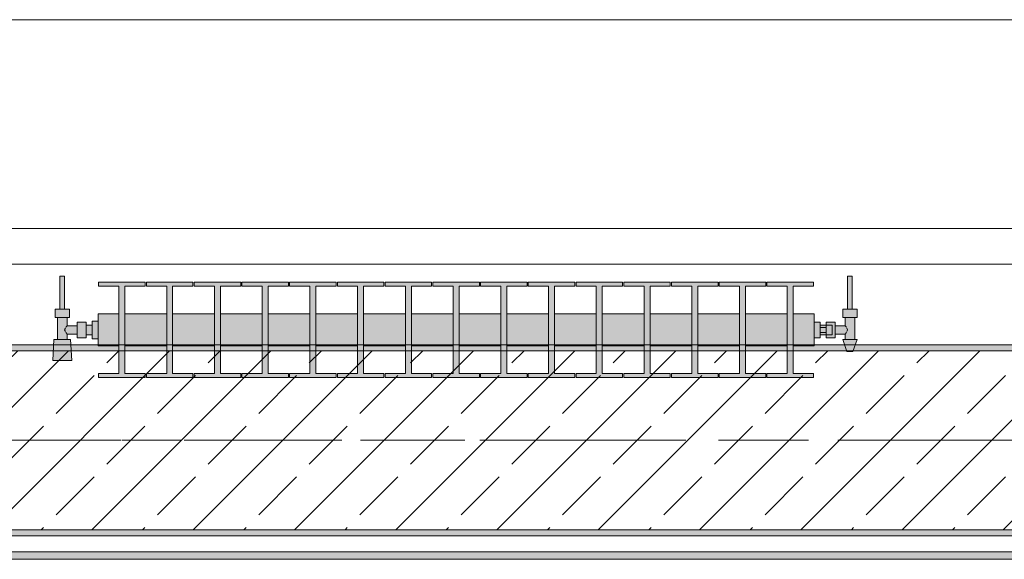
# Model space of a CAD drawing. Header units: metres. Extents: x -3.6 to 84.5, y -11 to 16.8.
# Tile 356 of 361: x 59.209 to 60.859, y 12.95 to 13.855. Entities that reach past the tile are written whole.
import ezdxf

# ---------------------------------------------------------------- set-up
doc = ezdxf.new("R2010")
doc.units = ezdxf.units.M
doc.header["$MEASUREMENT"] = 0
doc.linetypes.add('Achse', pattern=[0.2, 0.1, -0.05, 0, -0.05])
doc.linetypes.add('Strichlinie doppelt', pattern=[0.546806, 0.264583, -0.105833, 0.070556, -0.105833])
for name, color, linetype in [('451 - Universal.Achsen Raster', 7, 'Continuous'), ('604 - Struktur.Wand Aussen', 7, 'Continuous'), ('608 - Struktur.Träger', 7, 'Continuous'), ('801 - HKLSE.Heizung_ Klima_ Lüftung', 7, 'Continuous'), ('Neubau_653 - Abdeckung.TB Verkofferung', 7, 'Continuous')]:
    doc.layers.add(name, color=color, linetype=linetype)
pattern_1 = [(45, (0, 0), (-0.01767767, 0.01767767), [0, -0.025])]

msp = doc.modelspace()

# ---------------------------------------------------------------- hatches: boundary and pattern name
at = {"layer": '608 - Struktur.Träger', "linetype": 'Continuous', "lineweight": 0, "true_color": 0x000000}
h = msp.add_hatch(dxfattribs=at)
h.set_pattern_fill('Beton__Stahlbeton_0001', color=18, style=0, pattern_type=2)
h.set_pattern_definition([(45, (0, 0), (-0.08485281, 0.08485281), []), (45, (-0.04243, 0.04243), (-0.08485281, 0.08485281), [0.09, -0.03])])
h.paths.add_polyline_path([(50.78, 13), (51.09, 13), (54.37, 13), (54.69, 13), (57.97, 13), (58.29, 13), (61.57, 13), (61.88, 13), (61.88, 13.3), (61.57, 13.3), (58.29, 13.3), (57.97, 13.3), (54.69, 13.3), (54.37, 13.3), (51.09, 13.3), (50.78, 13.3)])
h = msp.add_hatch(dxfattribs=at)
h.set_pattern_fill('Gips_0001', color=18, style=0, pattern_type=2)
h.set_pattern_definition(pattern_1)
h.paths.add_polyline_path([(61.57, 13.31), (58.29, 13.31), (58.29, 13.3), (61.57, 13.3)])
h = msp.add_hatch(dxfattribs=at)
h.set_pattern_fill('Gips_0001', color=18, style=0, pattern_type=2)
h.set_pattern_definition(pattern_1)
h.paths.add_polyline_path([(58.29, 13), (58.29, 12.99), (61.57, 12.99), (61.57, 13)])
at = {"layer": '801 - HKLSE.Heizung_ Klima_ Lüftung', "linetype": 'Continuous', "lineweight": 0, "true_color": 0x3a3a3a}
for points in [[(59.34, 13.3203), (59.34, 13.3497), (59.33, 13.3497), (59.33, 13.343), (59.32, 13.343), (59.32, 13.348), (59.305, 13.348), (59.305, 13.342), (59.288, 13.342), (59.288, 13.356), (59.292, 13.356), (59.292, 13.37), (59.284, 13.37), (59.284, 13.425), (59.276, 13.425), (59.276, 13.37), (59.268, 13.37), (59.268, 13.356), (59.272, 13.356), (59.272, 13.319), (59.266, 13.319), (59.264, 13.284), (59.296, 13.284), (59.294, 13.319), (59.288, 13.319), (59.288, 13.328), (59.305, 13.328), (59.305, 13.322), (59.32, 13.322), (59.32, 13.327), (59.33, 13.327), (59.33, 13.3203)], [(59.34, 13.3617), (59.34, 13.3083), (59.375, 13.3083), (59.375, 13.2617), (59.341, 13.2617), (59.341, 13.255), (59.419, 13.255), (59.419, 13.2617), (59.385, 13.2617), (59.385, 13.3083), (59.455, 13.3083), (59.455, 13.2617), (59.421, 13.2617), (59.421, 13.255), (59.499, 13.255), (59.499, 13.2617), (59.465, 13.2617), (59.465, 13.3083), (59.535, 13.3083), (59.535, 13.2617), (59.501, 13.2617), (59.501, 13.255), (59.579, 13.255), (59.579, 13.2617), (59.545, 13.2617), (59.545, 13.3083), (59.615, 13.3083), (59.615, 13.2617), (59.581, 13.2617), (59.581, 13.255), (59.659, 13.255), (59.659, 13.2617), (59.625, 13.2617), (59.625, 13.3083), (59.695, 13.3083), (59.695, 13.2617), (59.661, 13.2617), (59.661, 13.255), (59.739, 13.255), (59.739, 13.2617), (59.705, 13.2617), (59.705, 13.3083), (59.775, 13.3083), (59.775, 13.2617), (59.741, 13.2617), (59.741, 13.255), (59.819, 13.255), (59.819, 13.2617), (59.785, 13.2617), (59.785, 13.3083), (59.855, 13.3083), (59.855, 13.2617), (59.821, 13.2617), (59.821, 13.255), (59.899, 13.255), (59.899, 13.2617), (59.865, 13.2617), (59.865, 13.3083), (59.935, 13.3083), (59.935, 13.2617), (59.901, 13.2617), (59.901, 13.255), (59.979, 13.255), (59.979, 13.2617), (59.945, 13.2617), (59.945, 13.3083), (60.015, 13.3083), (60.015, 13.2617), (59.981, 13.2617), (59.981, 13.255), (60.059, 13.255), (60.059, 13.2617), (60.025, 13.2617), (60.025, 13.3083), (60.095, 13.3083), (60.095, 13.2617), (60.061, 13.2617), (60.061, 13.255), (60.139, 13.255), (60.139, 13.2617), (60.105, 13.2617), (60.105, 13.3083), (60.175, 13.3083), (60.175, 13.2617), (60.141, 13.2617), (60.141, 13.255), (60.219, 13.255), (60.219, 13.2617), (60.185, 13.2617), (60.185, 13.3083), (60.255, 13.3083), (60.255, 13.2617), (60.221, 13.2617), (60.221, 13.255), (60.299, 13.255), (60.299, 13.2617), (60.265, 13.2617), (60.265, 13.3083), (60.335, 13.3083), (60.335, 13.2617), (60.301, 13.2617), (60.301, 13.255), (60.379, 13.255), (60.379, 13.2617), (60.345, 13.2617), (60.345, 13.3083), (60.415, 13.3083), (60.415, 13.2617), (60.381, 13.2617), (60.381, 13.255), (60.459, 13.255), (60.459, 13.2617), (60.425, 13.2617), (60.425, 13.3083), (60.495, 13.3083), (60.495, 13.2617), (60.461, 13.2617), (60.461, 13.255), (60.539, 13.255), (60.539, 13.2617), (60.505, 13.2617), (60.505, 13.3083), (60.54, 13.3083), (60.54, 13.3617), (60.505, 13.3617), (60.505, 13.4083), (60.539, 13.4083), (60.539, 13.415), (60.461, 13.415), (60.461, 13.4083), (60.495, 13.4083), (60.495, 13.3617), (60.425, 13.3617), (60.425, 13.4083), (60.459, 13.4083), (60.459, 13.415), (60.381, 13.415), (60.381, 13.4083), (60.415, 13.4083), (60.415, 13.3617), (60.345, 13.3617), (60.345, 13.4083), (60.379, 13.4083), (60.379, 13.415), (60.301, 13.415), (60.301, 13.4083), (60.335, 13.4083), (60.335, 13.3617), (60.265, 13.3617), (60.265, 13.4083), (60.299, 13.4083), (60.299, 13.415), (60.221, 13.415), (60.221, 13.4083), (60.255, 13.4083), (60.255, 13.3617), (60.185, 13.3617), (60.185, 13.4083), (60.219, 13.4083), (60.219, 13.415), (60.141, 13.415), (60.141, 13.4083), (60.175, 13.4083), (60.175, 13.3617), (60.105, 13.3617), (60.105, 13.4083), (60.139, 13.4083), (60.139, 13.415), (60.061, 13.415), (60.061, 13.4083), (60.095, 13.4083), (60.095, 13.3617), (60.025, 13.3617), (60.025, 13.4083), (60.059, 13.4083), (60.059, 13.415), (59.981, 13.415), (59.981, 13.4083), (60.015, 13.4083), (60.015, 13.3617), (59.945, 13.3617), (59.945, 13.4083), (59.979, 13.4083), (59.979, 13.415), (59.901, 13.415), (59.901, 13.4083), (59.935, 13.4083), (59.935, 13.3617), (59.865, 13.3617), (59.865, 13.4083), (59.899, 13.4083), (59.899, 13.415), (59.821, 13.415), (59.821, 13.4083), (59.855, 13.4083), (59.855, 13.3617), (59.785, 13.3617), (59.785, 13.4083), (59.819, 13.4083), (59.819, 13.415), (59.741, 13.415), (59.741, 13.4083), (59.775, 13.4083), (59.775, 13.3617), (59.705, 13.3617), (59.705, 13.4083), (59.739, 13.4083), (59.739, 13.415), (59.661, 13.415), (59.661, 13.4083), (59.695, 13.4083), (59.695, 13.3617), (59.625, 13.3617), (59.625, 13.4083), (59.659, 13.4083), (59.659, 13.415), (59.581, 13.415), (59.581, 13.4083), (59.615, 13.4083), (59.615, 13.3617), (59.545, 13.3617), (59.545, 13.4083), (59.579, 13.4083), (59.579, 13.415), (59.501, 13.415), (59.501, 13.4083), (59.535, 13.4083), (59.535, 13.3617), (59.465, 13.3617), (59.465, 13.4083), (59.499, 13.4083), (59.499, 13.415), (59.421, 13.415), (59.421, 13.4083), (59.455, 13.4083), (59.455, 13.3617), (59.385, 13.3617), (59.385, 13.4083), (59.419, 13.4083), (59.419, 13.415), (59.341, 13.415), (59.341, 13.4083), (59.375, 13.4083), (59.375, 13.3617)], [(60.54, 13.322), (60.55, 13.322), (60.55, 13.327), (60.56, 13.327), (60.56, 13.322), (60.575, 13.322), (60.575, 13.328), (60.592, 13.328), (60.592, 13.319), (60.588, 13.319), (60.595, 13.299), (60.605, 13.299), (60.612, 13.319), (60.608, 13.319), (60.608, 13.356), (60.612, 13.356), (60.612, 13.37), (60.604, 13.37), (60.604, 13.425), (60.596, 13.425), (60.596, 13.37), (60.588, 13.37), (60.588, 13.356), (60.592, 13.356), (60.592, 13.342), (60.575, 13.342), (60.575, 13.348), (60.56, 13.348), (60.56, 13.343), (60.55, 13.343), (60.55, 13.348), (60.54, 13.348)]]:
    msp.add_hatch(color=250, dxfattribs=at).paths.add_polyline_path(points)
at = {"layer": 'Neubau_653 - Abdeckung.TB Verkofferung', "linetype": 'Continuous', "lineweight": 0, "true_color": 0x000000}
h = msp.add_hatch(dxfattribs=at)
h.set_pattern_fill('Gips_0001', color=18, style=0, pattern_type=2)
h.set_pattern_definition(pattern_1)
h.paths.add_polyline_path([(58.305, 12.9505), (62.025, 12.9505), (62.025, 12.963), (58.305, 12.963)])

# ---------------------------------------------------------------- linework, layer by layer
at = {"layer": '451 - Universal.Achsen Raster', "color": 160, "linetype": 'Strichlinie doppelt', "lineweight": 9, "true_color": 0x3232ff}
msp.add_line((64.935, 13.15), (-3.175, 13.15), dxfattribs=at)
at = {"layer": '604 - Struktur.Wand Aussen', "color": 7, "linetype": 'Continuous', "lineweight": 13}
for p, q in [((61.14, 13.855), (58.74, 13.855)), ((58.74, 13.445), (61.14, 13.445))]:
    msp.add_line(p, q, dxfattribs=at)
at = {"layer": '608 - Struktur.Träger', "color": 7, "linetype": 'Continuous', "lineweight": 13}
for p, q in [((50.78, 13.31), (61.88, 13.31)), ((61.57, 13.3), (58.29, 13.3)), ((50.78, 12.99), (61.88, 12.99))]:
    msp.add_line(p, q, dxfattribs=at)
at = {"layer": '608 - Struktur.Träger', "color": 7, "linetype": 'Continuous', "lineweight": 5}
for p, q in [((61.57, 13.31), (58.29, 13.31)), ((61.57, 12.99), (58.29, 12.99))]:
    msp.add_line(p, q, dxfattribs=at)
at = {"layer": '608 - Struktur.Träger', "color": 7, "linetype": 'Achse', "lineweight": 9}
msp.add_line((50.78, 13.15), (61.88, 13.15), dxfattribs=at)
at = {"layer": '608 - Struktur.Träger', "color": 7, "linetype": 'Continuous', "lineweight": 13, "flags": 128}
msp.add_lwpolyline([(61.88, 13), (61.57, 13), (58.29, 13), (57.97, 13), (54.69, 13), (54.37, 13), (51.09, 13), (50.78, 13)], dxfattribs=at)
at = {"layer": '801 - HKLSE.Heizung_ Klima_ Lüftung', "color": 7, "linetype": 'Continuous', "lineweight": 5, "true_color": 0xebebeb}
for p, q in [((59.2772, 13.425), (59.276, 13.425)), ((59.276, 13.425), (59.276, 13.37)), ((59.28, 13.425), (59.2772, 13.425)), ((59.2828, 13.425), (59.28, 13.425)), ((59.284, 13.425), (59.2828, 13.425)), ((59.284, 13.425), (59.284, 13.37)), ((59.341, 13.415), (59.341, 13.4083)), ((59.419, 13.415), (59.341, 13.415)), ((59.341, 13.415), (59.341, 13.4083)), ((59.419, 13.4083), (59.419, 13.415)), ((59.421, 13.415), (59.421, 13.4083)), ((59.499, 13.415), (59.421, 13.415)), ((59.421, 13.415), (59.421, 13.4083)), ((59.499, 13.4083), (59.499, 13.415)), ((59.499, 13.4083), (59.499, 13.415)), ((59.579, 13.415), (59.501, 13.415)), ((59.501, 13.415), (59.501, 13.4083)), ((59.579, 13.4083), (59.579, 13.415)), ((59.579, 13.4083), (59.579, 13.415)), ((59.659, 13.415), (59.581, 13.415)), ((59.581, 13.415), (59.581, 13.4083)), ((59.659, 13.4083), (59.659, 13.415)), ((59.661, 13.415), (59.661, 13.4083)), ((59.739, 13.415), (59.661, 13.415)), ((59.661, 13.415), (59.661, 13.4083)), ((59.739, 13.4083), (59.739, 13.415)), ((59.739, 13.4083), (59.739, 13.415)), ((59.819, 13.415), (59.741, 13.415)), ((59.741, 13.415), (59.741, 13.4083)), ((59.819, 13.4083), (59.819, 13.415)), ((59.821, 13.415), (59.821, 13.4083)), ((59.899, 13.415), (59.821, 13.415)), ((59.821, 13.415), (59.821, 13.4083)), ((59.899, 13.4083), (59.899, 13.415)), ((59.979, 13.415), (59.901, 13.415)), ((59.901, 13.415), (59.901, 13.4083)), ((59.979, 13.4083), (59.979, 13.415)), ((59.979, 13.4083), (59.979, 13.415)), ((60.059, 13.415), (59.981, 13.415)), ((59.981, 13.415), (59.981, 13.4083)), ((60.059, 13.4083), (60.059, 13.415)), ((60.059, 13.4083), (60.059, 13.415)), ((60.061, 13.415), (60.061, 13.4083)), ((60.139, 13.415), (60.061, 13.415)), ((60.061, 13.415), (60.061, 13.4083)), ((60.139, 13.4083), (60.139, 13.415)), ((60.219, 13.415), (60.141, 13.415)), ((60.141, 13.415), (60.141, 13.4083)), ((60.219, 13.4083), (60.219, 13.415)), ((60.299, 13.415), (60.221, 13.415)), ((60.221, 13.415), (60.221, 13.4083)), ((60.299, 13.4083), (60.299, 13.415)), ((60.299, 13.4083), (60.299, 13.415)), ((60.301, 13.415), (60.301, 13.4083)), ((60.379, 13.415), (60.301, 13.415)), ((60.301, 13.415), (60.301, 13.4083)), ((60.379, 13.4083), (60.379, 13.415)), ((60.381, 13.415), (60.381, 13.4083)), ((60.459, 13.415), (60.381, 13.415)), ((60.381, 13.415), (60.381, 13.4083)), ((60.459, 13.4083), (60.459, 13.415)), ((60.459, 13.4083), (60.459, 13.415)), ((60.461, 13.415), (60.461, 13.4083)), ((60.539, 13.415), (60.461, 13.415)), ((60.461, 13.415), (60.461, 13.4083)), ((60.539, 13.4083), (60.539, 13.415)), ((60.596, 13.425), (60.5972, 13.425)), ((60.596, 13.425), (60.596, 13.37)), ((60.5972, 13.425), (60.6, 13.425)), ((60.6, 13.425), (60.6028, 13.425)), ((60.6028, 13.425), (60.604, 13.425)), ((60.604, 13.425), (60.604, 13.37)), ((59.341, 13.4083), (59.375, 13.4083)), ((59.375, 13.4083), (59.375, 13.2617)), ((59.385, 13.2617), (59.385, 13.4083)), ((59.385, 13.4083), (59.419, 13.4083)), ((59.421, 13.4083), (59.455, 13.4083)), ((59.455, 13.4083), (59.455, 13.2617)), ((59.465, 13.2617), (59.465, 13.4083)), ((59.465, 13.4083), (59.499, 13.4083)), ((59.501, 13.4083), (59.535, 13.4083)), ((59.535, 13.4083), (59.535, 13.2617)), ((59.545, 13.2617), (59.545, 13.4083)), ((59.545, 13.4083), (59.579, 13.4083)), ((59.581, 13.4083), (59.615, 13.4083)), ((59.615, 13.4083), (59.615, 13.2617)), ((59.625, 13.2617), (59.625, 13.4083)), ((59.625, 13.4083), (59.659, 13.4083)), ((59.661, 13.4083), (59.695, 13.4083)), ((59.695, 13.4083), (59.695, 13.2617)), ((59.705, 13.2617), (59.705, 13.4083)), ((59.705, 13.4083), (59.739, 13.4083)), ((59.741, 13.4083), (59.775, 13.4083)), ((59.775, 13.4083), (59.775, 13.2617)), ((59.785, 13.2617), (59.785, 13.4083)), ((59.785, 13.4083), (59.819, 13.4083)), ((59.821, 13.4083), (59.855, 13.4083)), ((59.855, 13.4083), (59.855, 13.2617)), ((59.865, 13.2617), (59.865, 13.4083)), ((59.865, 13.4083), (59.899, 13.4083)), ((59.901, 13.4083), (59.935, 13.4083)), ((59.935, 13.4083), (59.935, 13.2617)), ((59.945, 13.2617), (59.945, 13.4083)), ((59.945, 13.4083), (59.979, 13.4083)), ((59.981, 13.4083), (60.015, 13.4083)), ((60.015, 13.4083), (60.015, 13.2617)), ((60.025, 13.2617), (60.025, 13.4083)), ((60.025, 13.4083), (60.059, 13.4083)), ((60.061, 13.4083), (60.095, 13.4083)), ((60.095, 13.4083), (60.095, 13.2617)), ((60.105, 13.2617), (60.105, 13.4083)), ((60.105, 13.4083), (60.139, 13.4083)), ((60.141, 13.4083), (60.175, 13.4083)), ((60.175, 13.4083), (60.175, 13.2617)), ((60.185, 13.2617), (60.185, 13.4083)), ((60.185, 13.4083), (60.219, 13.4083)), ((60.221, 13.4083), (60.255, 13.4083)), ((60.255, 13.4083), (60.255, 13.2617)), ((60.265, 13.2617), (60.265, 13.4083)), ((60.265, 13.4083), (60.299, 13.4083)), ((60.301, 13.4083), (60.335, 13.4083)), ((60.335, 13.4083), (60.335, 13.2617)), ((60.345, 13.2617), (60.345, 13.4083)), ((60.345, 13.4083), (60.379, 13.4083)), ((60.381, 13.4083), (60.415, 13.4083)), ((60.415, 13.4083), (60.415, 13.2617)), ((60.425, 13.2617), (60.425, 13.4083)), ((60.425, 13.4083), (60.459, 13.4083)), ((60.461, 13.4083), (60.495, 13.4083)), ((60.495, 13.4083), (60.495, 13.2617)), ((60.505, 13.2617), (60.505, 13.4083)), ((60.505, 13.4083), (60.539, 13.4083)), ((59.274, 13.37), (59.268, 13.37)), ((59.268, 13.37), (59.268, 13.356)), ((59.286, 13.37), (59.274, 13.37)), ((59.2772, 13.37), (59.276, 13.37)), ((59.28, 13.37), (59.2772, 13.37)), ((59.2828, 13.37), (59.28, 13.37)), ((59.284, 13.37), (59.2828, 13.37)), ((59.292, 13.37), (59.286, 13.37)), ((59.292, 13.37), (59.292, 13.356)), ((60.588, 13.37), (60.594, 13.37)), ((60.588, 13.37), (60.588, 13.356)), ((60.594, 13.37), (60.606, 13.37)), ((60.596, 13.37), (60.5972, 13.37)), ((60.5972, 13.37), (60.6, 13.37)), ((60.6, 13.37), (60.6028, 13.37)), ((60.6028, 13.37), (60.604, 13.37)), ((60.606, 13.37), (60.612, 13.37)), ((60.612, 13.37), (60.612, 13.356)), ((59.274, 13.356), (59.268, 13.356)), ((59.272, 13.356), (59.272, 13.319)), ((59.286, 13.356), (59.274, 13.356)), ((59.292, 13.356), (59.286, 13.356)), ((59.288, 13.356), (59.288, 13.342)), ((59.33, 13.3497), (59.33, 13.335)), ((59.33, 13.3497), (59.34, 13.3497)), ((59.33, 13.3497), (59.33, 13.335)), ((59.33, 13.3497), (59.34, 13.3497)), ((59.34, 13.3617), (59.34, 13.3539)), ((59.34, 13.3617), (59.375, 13.3617)), ((59.34, 13.3539), (59.34, 13.335)), ((59.385, 13.3617), (59.455, 13.3617)), ((59.465, 13.3617), (59.535, 13.3617)), ((59.545, 13.3617), (59.615, 13.3617)), ((59.625, 13.3617), (59.695, 13.3617)), ((59.705, 13.3617), (59.775, 13.3617)), ((59.785, 13.3617), (59.855, 13.3617)), ((59.865, 13.3617), (59.935, 13.3617)), ((59.945, 13.3617), (60.015, 13.3617)), ((60.025, 13.3617), (60.095, 13.3617)), ((60.105, 13.3617), (60.175, 13.3617)), ((60.185, 13.3617), (60.255, 13.3617)), ((60.265, 13.3617), (60.335, 13.3617)), ((60.345, 13.3617), (60.415, 13.3617)), ((60.425, 13.3617), (60.495, 13.3617)), ((60.505, 13.3617), (60.54, 13.3617)), ((60.54, 13.3617), (60.54, 13.3539)), ((60.54, 13.3539), (60.54, 13.335)), ((60.588, 13.356), (60.594, 13.356)), ((60.592, 13.356), (60.592, 13.342)), ((60.594, 13.356), (60.606, 13.356)), ((60.606, 13.356), (60.612, 13.356)), ((60.608, 13.356), (60.608, 13.319)), ((59.2853, 13.3379), (59.2839, 13.335)), ((59.2839, 13.335), (59.2853, 13.3321)), ((59.2863, 13.3399), (59.2858, 13.3389)), ((59.288, 13.342), (59.2863, 13.3399)), ((59.288, 13.342), (59.305, 13.342)), ((59.305, 13.348), (59.305, 13.3415)), ((59.305, 13.348), (59.32, 13.348)), ((59.305, 13.3415), (59.305, 13.3285)), ((59.32, 13.348), (59.32, 13.3415)), ((59.32, 13.343), (59.33, 13.343)), ((59.32, 13.3415), (59.32, 13.3285)), ((59.33, 13.343), (59.33, 13.3407)), ((59.33, 13.3407), (59.33, 13.335)), ((59.33, 13.335), (59.33, 13.3203)), ((59.33, 13.335), (59.33, 13.3203)), ((59.33, 13.335), (59.33, 13.3293)), ((59.34, 13.335), (59.34, 13.3161)), ((60.54, 13.348), (60.55, 13.348)), ((60.54, 13.335), (60.54, 13.3161)), ((60.55, 13.348), (60.55, 13.335)), ((60.56, 13.343), (60.55, 13.343)), ((60.55, 13.3393), (60.56, 13.3393)), ((60.55, 13.335), (60.55, 13.322)), ((60.56, 13.343), (60.56, 13.348)), ((60.56, 13.348), (60.56, 13.3415)), ((60.575, 13.348), (60.56, 13.348)), ((60.56, 13.343), (60.56, 13.3407)), ((60.56, 13.343), (60.57, 13.343)), ((60.56, 13.343), (60.56, 13.3407)), ((60.56, 13.3415), (60.56, 13.3393)), ((60.56, 13.3407), (60.56, 13.335)), ((60.56, 13.3407), (60.56, 13.3393)), ((60.56, 13.3393), (60.56, 13.335)), ((60.56, 13.335), (60.56, 13.3307)), ((60.56, 13.335), (60.56, 13.3293)), ((60.57, 13.343), (60.57, 13.3407)), ((60.57, 13.3407), (60.57, 13.335)), ((60.57, 13.335), (60.57, 13.3293)), ((60.575, 13.348), (60.575, 13.3415)), ((60.592, 13.342), (60.575, 13.342)), ((60.575, 13.3415), (60.575, 13.3285)), ((60.592, 13.342), (60.5937, 13.3399)), ((60.5937, 13.3399), (60.5942, 13.3389)), ((60.5947, 13.3379), (60.5961, 13.335)), ((60.5961, 13.335), (60.5947, 13.3321)), ((59.266, 13.319), (59.264, 13.284)), ((59.2701, 13.319), (59.266, 13.319)), ((59.28, 13.319), (59.2701, 13.319)), ((59.2899, 13.319), (59.28, 13.319)), ((59.2858, 13.3311), (59.2863, 13.3301)), ((59.2863, 13.3301), (59.288, 13.328)), ((59.288, 13.328), (59.288, 13.319)), ((59.288, 13.328), (59.305, 13.328)), ((59.294, 13.319), (59.2899, 13.319)), ((59.294, 13.319), (59.296, 13.284)), ((59.305, 13.3285), (59.305, 13.322)), ((59.305, 13.322), (59.32, 13.322)), ((59.32, 13.3285), (59.32, 13.322)), ((59.32, 13.327), (59.33, 13.327)), ((59.33, 13.3293), (59.33, 13.327)), ((59.33, 13.3203), (59.34, 13.3203)), ((59.33, 13.3203), (59.34, 13.3203)), ((59.33, 13.3203), (59.34, 13.3203)), ((59.33, 13.3203), (59.34, 13.3203)), ((59.34, 13.3161), (59.34, 13.3083)), ((60.54, 13.322), (60.55, 13.322)), ((60.54, 13.322), (60.55, 13.322)), ((60.54, 13.322), (60.55, 13.322)), ((60.54, 13.322), (60.55, 13.322)), ((60.54, 13.3161), (60.54, 13.3083)), ((60.55, 13.3307), (60.56, 13.3307)), ((60.56, 13.327), (60.55, 13.327)), ((60.56, 13.3307), (60.56, 13.3285)), ((60.56, 13.3307), (60.56, 13.3293)), ((60.56, 13.3293), (60.56, 13.327)), ((60.56, 13.3293), (60.56, 13.327)), ((60.56, 13.3285), (60.56, 13.322)), ((60.56, 13.327), (60.57, 13.327)), ((60.56, 13.322), (60.56, 13.327)), ((60.575, 13.322), (60.56, 13.322)), ((60.57, 13.3293), (60.57, 13.327)), ((60.575, 13.3285), (60.575, 13.322)), ((60.592, 13.328), (60.575, 13.328)), ((60.588, 13.319), (60.5915, 13.319)), ((60.588, 13.319), (60.595, 13.299)), ((60.5915, 13.319), (60.6, 13.319)), ((60.5937, 13.3301), (60.592, 13.328)), ((60.592, 13.328), (60.592, 13.319)), ((60.5942, 13.3311), (60.5937, 13.3301)), ((60.6, 13.319), (60.6085, 13.319)), ((60.612, 13.319), (60.605, 13.299)), ((60.6085, 13.319), (60.612, 13.319)), ((59.34, 13.3083), (59.375, 13.3083)), ((59.385, 13.3083), (59.455, 13.3083)), ((59.465, 13.3083), (59.535, 13.3083)), ((59.545, 13.3083), (59.615, 13.3083)), ((59.625, 13.3083), (59.695, 13.3083)), ((59.705, 13.3083), (59.775, 13.3083)), ((59.785, 13.3083), (59.855, 13.3083)), ((59.865, 13.3083), (59.935, 13.3083)), ((59.945, 13.3083), (60.015, 13.3083)), ((60.025, 13.3083), (60.095, 13.3083)), ((60.105, 13.3083), (60.175, 13.3083)), ((60.185, 13.3083), (60.255, 13.3083)), ((60.265, 13.3083), (60.335, 13.3083)), ((60.345, 13.3083), (60.415, 13.3083)), ((60.425, 13.3083), (60.495, 13.3083)), ((60.505, 13.3083), (60.54, 13.3083)), ((59.2687, 13.284), (59.264, 13.284)), ((59.264, 13.284), (59.2687, 13.284)), ((59.28, 13.284), (59.2687, 13.284)), ((59.2687, 13.284), (59.28, 13.284)), ((59.2913, 13.284), (59.28, 13.284)), ((59.28, 13.284), (59.2913, 13.284)), ((59.2913, 13.284), (59.296, 13.284)), ((59.296, 13.284), (59.2913, 13.284)), ((60.595, 13.299), (60.5965, 13.299)), ((60.5965, 13.299), (60.6, 13.299)), ((60.6, 13.299), (60.6035, 13.299)), ((60.6035, 13.299), (60.605, 13.299)), ((59.341, 13.2617), (59.341, 13.255)), ((59.375, 13.2617), (59.341, 13.2617)), ((59.341, 13.2617), (59.341, 13.255)), ((59.341, 13.255), (59.419, 13.255)), ((59.341, 13.255), (59.419, 13.255)), ((59.419, 13.2617), (59.385, 13.2617)), ((59.419, 13.255), (59.419, 13.2617)), ((59.421, 13.2617), (59.421, 13.255)), ((59.455, 13.2617), (59.421, 13.2617)), ((59.421, 13.2617), (59.421, 13.255)), ((59.421, 13.255), (59.499, 13.255)), ((59.421, 13.255), (59.499, 13.255)), ((59.499, 13.2617), (59.465, 13.2617)), ((59.499, 13.255), (59.499, 13.2617)), ((59.499, 13.255), (59.499, 13.2617)), ((59.535, 13.2617), (59.501, 13.2617)), ((59.501, 13.2617), (59.501, 13.255)), ((59.501, 13.255), (59.579, 13.255)), ((59.501, 13.255), (59.579, 13.255)), ((59.579, 13.2617), (59.545, 13.2617)), ((59.579, 13.255), (59.579, 13.2617)), ((59.579, 13.255), (59.579, 13.2617)), ((59.615, 13.2617), (59.581, 13.2617)), ((59.581, 13.2617), (59.581, 13.255)), ((59.581, 13.255), (59.659, 13.255)), ((59.581, 13.255), (59.659, 13.255)), ((59.659, 13.2617), (59.625, 13.2617)), ((59.659, 13.255), (59.659, 13.2617)), ((59.661, 13.2617), (59.661, 13.255)), ((59.695, 13.2617), (59.661, 13.2617)), ((59.661, 13.2617), (59.661, 13.255)), ((59.661, 13.255), (59.739, 13.255)), ((59.661, 13.255), (59.739, 13.255)), ((59.739, 13.2617), (59.705, 13.2617)), ((59.739, 13.255), (59.739, 13.2617)), ((59.739, 13.255), (59.739, 13.2617)), ((59.775, 13.2617), (59.741, 13.2617)), ((59.741, 13.2617), (59.741, 13.255)), ((59.741, 13.255), (59.819, 13.255)), ((59.741, 13.255), (59.819, 13.255)), ((59.819, 13.2617), (59.785, 13.2617)), ((59.819, 13.255), (59.819, 13.2617)), ((59.821, 13.2617), (59.821, 13.255)), ((59.855, 13.2617), (59.821, 13.2617)), ((59.821, 13.2617), (59.821, 13.255)), ((59.821, 13.255), (59.899, 13.255)), ((59.821, 13.255), (59.899, 13.255)), ((59.899, 13.2617), (59.865, 13.2617)), ((59.899, 13.255), (59.899, 13.2617)), ((59.935, 13.2617), (59.901, 13.2617)), ((59.901, 13.2617), (59.901, 13.255)), ((59.901, 13.255), (59.979, 13.255)), ((59.901, 13.255), (59.979, 13.255)), ((59.979, 13.2617), (59.945, 13.2617)), ((59.979, 13.255), (59.979, 13.2617)), ((59.979, 13.255), (59.979, 13.2617)), ((60.015, 13.2617), (59.981, 13.2617)), ((59.981, 13.2617), (59.981, 13.255)), ((59.981, 13.255), (60.059, 13.255)), ((59.981, 13.255), (60.059, 13.255)), ((60.059, 13.2617), (60.025, 13.2617)), ((60.059, 13.255), (60.059, 13.2617)), ((60.059, 13.255), (60.059, 13.2617)), ((60.061, 13.2617), (60.061, 13.255)), ((60.095, 13.2617), (60.061, 13.2617)), ((60.061, 13.2617), (60.061, 13.255)), ((60.061, 13.255), (60.139, 13.255)), ((60.061, 13.255), (60.139, 13.255)), ((60.139, 13.2617), (60.105, 13.2617)), ((60.139, 13.255), (60.139, 13.2617)), ((60.175, 13.2617), (60.141, 13.2617)), ((60.141, 13.2617), (60.141, 13.255)), ((60.141, 13.255), (60.219, 13.255)), ((60.141, 13.255), (60.219, 13.255)), ((60.219, 13.2617), (60.185, 13.2617)), ((60.219, 13.255), (60.219, 13.2617)), ((60.255, 13.2617), (60.221, 13.2617)), ((60.221, 13.2617), (60.221, 13.255)), ((60.221, 13.255), (60.299, 13.255)), ((60.221, 13.255), (60.299, 13.255)), ((60.299, 13.2617), (60.265, 13.2617)), ((60.299, 13.255), (60.299, 13.2617)), ((60.299, 13.255), (60.299, 13.2617)), ((60.301, 13.2617), (60.301, 13.255)), ((60.335, 13.2617), (60.301, 13.2617)), ((60.301, 13.2617), (60.301, 13.255)), ((60.301, 13.255), (60.379, 13.255)), ((60.301, 13.255), (60.379, 13.255)), ((60.379, 13.2617), (60.345, 13.2617)), ((60.379, 13.255), (60.379, 13.2617)), ((60.381, 13.2617), (60.381, 13.255)), ((60.415, 13.2617), (60.381, 13.2617)), ((60.381, 13.2617), (60.381, 13.255)), ((60.381, 13.255), (60.459, 13.255)), ((60.381, 13.255), (60.459, 13.255)), ((60.459, 13.2617), (60.425, 13.2617)), ((60.459, 13.255), (60.459, 13.2617)), ((60.459, 13.255), (60.459, 13.2617)), ((60.461, 13.2617), (60.461, 13.255)), ((60.495, 13.2617), (60.461, 13.2617)), ((60.461, 13.2617), (60.461, 13.255)), ((60.461, 13.255), (60.539, 13.255)), ((60.461, 13.255), (60.539, 13.255)), ((60.539, 13.2617), (60.505, 13.2617)), ((60.539, 13.255), (60.539, 13.2617))]:
    msp.add_line(p, q, dxfattribs=at)
at = {"layer": 'Neubau_653 - Abdeckung.TB Verkofferung', "color": 1, "linetype": 'Continuous', "lineweight": 9}
for p, q in [((51.12, 13.505), (62.025, 13.505)), ((51.12, 12.9505), (62.025, 12.9505))]:
    msp.add_line(p, q, dxfattribs=at)
at = {"layer": 'Neubau_653 - Abdeckung.TB Verkofferung', "color": 1, "linetype": 'Continuous', "lineweight": 5}
for p, q in [((62.025, 12.99), (58.305, 12.99)), ((62.025, 12.963), (58.305, 12.963)), ((62.025, 12.9505), (58.305, 12.9505))]:
    msp.add_line(p, q, dxfattribs=at)

doc.saveas('drawing.dxf')
